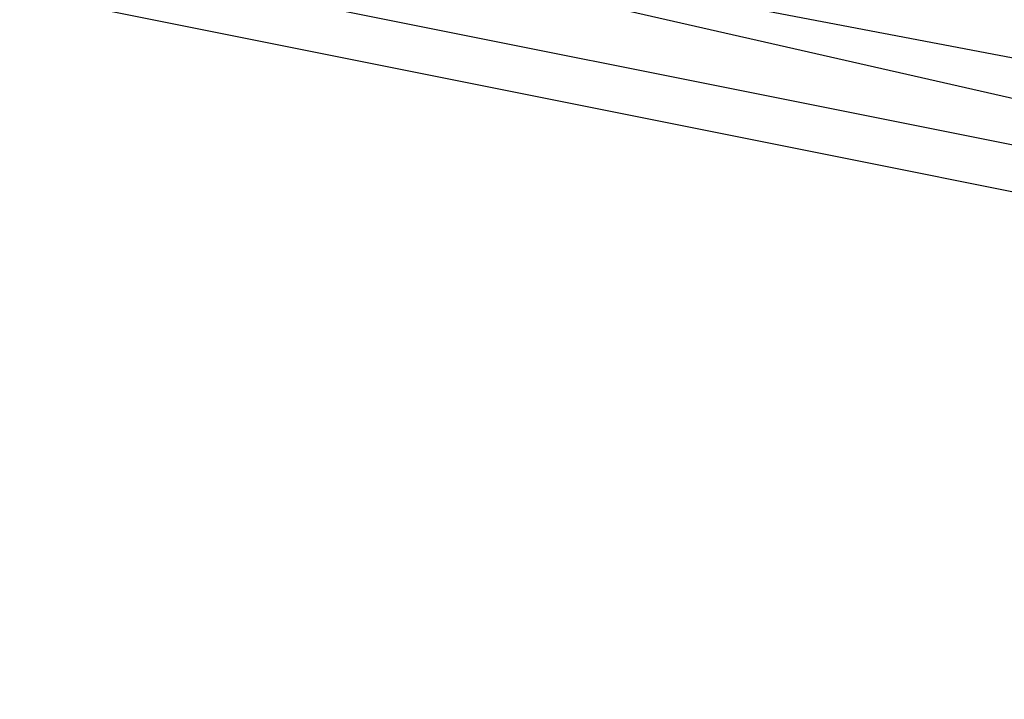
# Model space of a CAD drawing. Header units: feet. Extents: x -79 to 198, y -22 to 181.
# Tile 776 of 982: x 107.6012 to 107.714, y 152.1179 to 152.1958. Entities that reach past the tile are written whole.
import ezdxf

# ---------------------------------------------------------------- set-up
doc = ezdxf.new("R2010")
doc.units = ezdxf.units.FT
doc.layers.add('A-LINEA', color=7, linetype='CONTINUOUS')

msp = doc.modelspace()

# ---------------------------------------------------------------- linework, layer by layer
at = {"layer": 'A-LINEA'}
for points in [[(107.4, 151.6578), (107.6933, 151.5911), (107.8133, 152.1644), (107.52, 152.2311), (107.4, 151.6578)], [(107.6933, 151.6044), (107.4, 151.6578), (107.5067, 152.2311), (107.7867, 152.1778), (107.6933, 151.6044)], [(107.4, 151.6578), (107.6933, 151.5911), (107.8133, 152.1644), (107.52, 152.2311), (107.4, 151.6578)], [(107.6933, 151.6044), (107.4, 151.6578), (107.5067, 152.2311), (107.7867, 152.1778), (107.6933, 151.6044)], [(107.4133, 151.6711), (107.68, 151.6044), (107.8, 152.1644), (107.5333, 152.2178), (107.4133, 151.6711)], [(107.68, 151.6178), (107.4133, 151.6578), (107.5067, 152.2178), (107.7733, 152.1644), (107.68, 151.6178)], [(107.4133, 151.6711), (107.68, 151.6044), (107.8, 152.1644), (107.5333, 152.2178), (107.4133, 151.6711)], [(107.68, 151.6178), (107.4133, 151.6578), (107.5067, 152.2178), (107.7733, 152.1644), (107.68, 151.6178)]]:
    msp.add_lwpolyline(points, dxfattribs=at)

doc.saveas('drawing.dxf')
